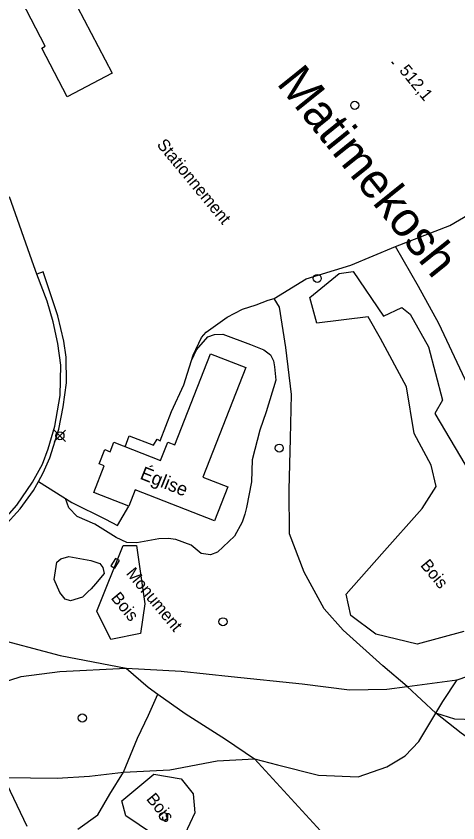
# Model space of a CAD drawing. Extents: x 347312 to 350503, y 6073086 to 6076432.
# Drawn here: x 348911.8 to 349021.2, y 6074810.2 to 6075010.1 of the extents above; entities that cross this region are included whole.
import ezdxf

# ---------------------------------------------------------------- set-up
doc = ezdxf.new("R2010")
doc.units = 0
for name, color, linetype in [('Level 2', 7, 'Continuous'), ('Level 21', 7, 'Continuous'), ('Level 22', 7, 'Continuous'), ('Level 3', 7, 'Continuous'), ('Level 31', 7, 'Continuous'), ('Level 36', 7, 'Continuous'), ('Level 39', 7, 'Continuous'), ('Level 41', 7, 'Continuous'), ('Level 44', 7, 'Continuous'), ('Level 52', 7, 'Continuous')]:
    doc.layers.add(name, color=color, linetype=linetype)

msp = doc.modelspace()

# ---------------------------------------------------------------- linework, layer by layer
at = {"layer": 'Level 2'}
for points in [[(348955.28, 6074924.96), (348956.42, 6074927.41), (348959.28, 6074930.6), (348960.9, 6074931.2), (348962.97, 6074931.26), (348969.82, 6074928.78), (348973.17, 6074927.4), (348974.79, 6074926.18), (348975.53, 6074924.66), (348975.82, 6074923.22), (348976.16, 6074919.91), (348973.69, 6074912.09), (348972.19, 6074907.54), (348970.24, 6074900.17), (348970.07, 6074894.68), (348968.87, 6074888.32), (348968.45, 6074886.74), (348967.74, 6074884.69)], [(348967.74, 6074884.69), (348965.84, 6074881.26), (348961.63, 6074877.32), (348959.93, 6074876.65), (348957.64, 6074876.94), (348955.14, 6074879.02), (348951.3, 6074880.44), (348949.42, 6074880.7), (348947.15, 6074880.61), (348941.7, 6074879.6), (348939.19, 6074879.7), (348936.53, 6074880.9), (348931.24, 6074884.23), (348926.86, 6074886.11), (348924.85, 6074888.24), (348923.98, 6074890.62)], [(348930.32, 6074868.21), (348929.56, 6074867.49), (348928.21, 6074866.12), (348925.2, 6074865.19), (348923.88, 6074865.68), (348922.61, 6074867.29), (348921.19, 6074870.52), (348921.88, 6074874.77), (348922.82, 6074875.63), (348924.81, 6074876.24), (348930.29, 6074875.22), (348932.5, 6074874.48), (348933.28, 6074873.46), (348933.57, 6074872.02), (348931.42, 6074869.44), (348930.32, 6074868.21)]]:
    msp.add_lwpolyline(points, dxfattribs=at)
at = {"layer": 'Level 21'}
for points in [[(348907.73, 6074884.19), (348911.92, 6074888.95), (348915.78, 6074894.66), (348918.3, 6074899.08), (348919.69, 6074902.85), (348921.32, 6074908.51), (348922.66, 6074916.07), (348922.8, 6074923.61), (348922.09, 6074928.99), (348920.93, 6074934.37), (348919.42, 6074939.45), (348916.92, 6074946.17), (348916.15, 6074948.26), (348910.09, 6074965.3)], [(348914.53, 6074809.33), (348908.74, 6074821.47)]]:
    msp.add_lwpolyline(points, dxfattribs=at)
at = {"layer": 'Level 22'}
for points in [[(349079.79, 6074789.3), (349077.08, 6074794.66), (349074.34, 6074801.02), (349071.14, 6074809.78), (349068.44, 6074816.99), (349063.51, 6074830.5), (349059.87, 6074839.27), (349053.41, 6074854.08), (349050.85, 6074860.76), (349049.24, 6074864.26), (349042.96, 6074878.49), (349035.56, 6074894.07), (349027.55, 6074910.37), (349016.53, 6074933.92), (349011.45, 6074943.09), (349005.77, 6074952.98)], [(348888.1, 6074866.71), (348891.11, 6074871.18), (348892.14, 6074872.12), (348895.67, 6074873.8), (348900.08, 6074876.22), (348902.89, 6074878.29), (348908.74, 6074883.53), (348912.75, 6074888.06), (348916.05, 6074892.53), (348917.29, 6074894.8), (348918.45, 6074896.92), (348920.12, 6074900.63), (348922.33, 6074907.77), (348923.41, 6074913.28), (348924.2, 6074919.22), (348924.19, 6074925.57), (348923.58, 6074929.57), (348922.12, 6074935.85), (348918.49, 6074946.72), (348916.92, 6074946.17)], [(349068.44, 6074816.99), (349062.95, 6074812.52), (349059.37, 6074811.93), (349053.13, 6074815.04), (349043.34, 6074819.89), (349031.64, 6074825.56), (349022.09, 6074832.45), (349015.81, 6074837.41), (349008.7, 6074844.01), (349002.62, 6074849.1), (348992.82, 6074857.93), (348988.08, 6074863.24), (348983.16, 6074872.37), (348979.51, 6074881.81), (348979.45, 6074892.76), (348979.78, 6074905.42), (348980.04, 6074916.34), (348978.64, 6074928), (348977, 6074937.95), (348975.71, 6074940.17)], [(348890.44, 6074859.66), (348896.09, 6074858.3), (348905.17, 6074856.33), (348922.68, 6074851.7), (348939, 6074848.51), (348952.63, 6074847.79), (348965.05, 6074846.51), (348982.63, 6074844.7), (348994.37, 6074843.16), (349003.61, 6074843.32), (349008.7, 6074844.01), (349021.04, 6074845.66), (349029.27, 6074848.49)], [(349203.69, 6074836.93), (349196.5, 6074835.52), (349191.13, 6074836.91), (349182.14, 6074842.09), (349173.07, 6074847.36), (349164.28, 6074850.13), (349155.01, 6074852.2), (349143.35, 6074853.32), (349130.32, 6074852.83), (349117.15, 6074851.78), (349106.3, 6074849.93), (349093.99, 6074847.47), (349085.97, 6074845.13), (349077.21, 6074842.77), (349071.74, 6074841.35), (349059.87, 6074839.27), (349043.29, 6074835.95), (349032.47, 6074835.51), (349020.48, 6074835.92), (349015.81, 6074837.41)], [(348899.44, 6074840.82), (348907.02, 6074844.62), (348913.03, 6074846.48), (348922.62, 6074847.7), (348939, 6074848.51)], [(348939, 6074848.51), (348944.46, 6074843.8), (348946.85, 6074842.11), (348953.64, 6074837.35), (348963.66, 6074830.99), (348970.82, 6074826.05), (348987.2, 6074808.28), (348992.77, 6074800.18), (349000.94, 6074788.62), (349002.17, 6074784.79), (349002.67, 6074778.53)], [(348908.74, 6074821.47), (348921.92, 6074821.29), (348929.97, 6074821.82), (348938.38, 6074822.81), (348949.89, 6074823.36), (348961.54, 6074825.55), (348970.82, 6074826.05), (348976.55, 6074824.63), (348986.72, 6074822.06), (348996.49, 6074821.61), (349003.63, 6074824.12), (349008.14, 6074826.86), (349011.57, 6074830.36), (349015.81, 6074837.41), (349017.53, 6074840.26), (349021.04, 6074845.66)], [(348927.01, 6074808.63), (348932.02, 6074812.24), (348935.01, 6074817.36), (348938.38, 6074822.81), (348941.81, 6074831.2), (348944.6, 6074836.91), (348946.85, 6074842.11)]]:
    msp.add_lwpolyline(points, dxfattribs=at)
at = {"layer": 'Level 3'}
msp.add_line((349004.76, 6074998.8), (349005.27, 6074998.18), dxfattribs=at)
at = {"layer": 'Level 31'}
for points in [[(348923.44, 6075019.16), (348935.55, 6074995.96), (348924.4, 6074990.14), (348918.11, 6075002.19), (348918.97, 6075002.64), (348913.13, 6075013.82), (348913.67, 6075014.11), (348912.57, 6075016.22), (348916.1, 6075018.06), (348917.22, 6075015.92), (348923.44, 6075019.16)], [(348964.19, 6074893.44), (348960.89, 6074885.03), (348941.25, 6074892.73), (348939.65, 6074888.66), (348931.02, 6074892.05), (348933.61, 6074898.64), (348932.32, 6074899.14), (348933.72, 6074902.7), (348935.08, 6074902.17), (348936, 6074904.5), (348947.57, 6074899.96), (348949.37, 6074904.55), (348951.05, 6074903.89), (348959.91, 6074926.45), (348968.69, 6074923), (348958.03, 6074895.86), (348964.19, 6074893.44)]]:
    msp.add_lwpolyline(points, dxfattribs=at)
at = {"layer": 'Level 36'}
for p, q in [((348921.21, 6074904.71), (348924.03, 6074907.53)), ((348921.21, 6074907.53), (348924.03, 6074904.71))]:
    msp.add_line(p, q, dxfattribs=at)
for centre in [(348995.68, 6074988), (348986.39, 6074945.11), (348922.62, 6074906.12), (348976.97, 6074903.06), (348963.02, 6074860.05), (348928.16, 6074836.2), (348948.31, 6074811.82)]:
    msp.add_circle(centre, 1, dxfattribs=at)
at = {"layer": 'Level 39'}
msp.add_lwpolyline([(348935.21, 6074873.91), (348936.23, 6074873.32), (348937.34, 6074875.25), (348936.4, 6074875.75), (348935.21, 6074873.91)], dxfattribs=at)
at = {"layer": 'Level 44'}
for points in [[(349022.75, 6074857.61), (349011.12, 6074854.51), (349000.87, 6074857), (348994.75, 6074861.6), (348993.55, 6074866.84), (349002.4, 6074876.9), (349012.42, 6074888.1), (349015.85, 6074893.59), (349014.65, 6074898.84), (349010.37, 6074906.68), (349008.47, 6074918.21), (349002.07, 6074930.23), (348998.97, 6074935.57), (348986.31, 6074934.06), (348984.53, 6074940.36), (348991.8, 6074946.34), (348995.31, 6074946.86), (349002.78, 6074935.73), (349007.34, 6074937.89), (349009.43, 6074936.29), (349013.94, 6074928.17), (349017.43, 6074914.92), (349015.5, 6074911.61), (349024.3, 6074896.89)], [(348931.74, 6074862.69), (348938.3, 6074878.91), (348941.6, 6074878.95), (348943.68, 6074864.52), (348942.57, 6074857.16), (348935.19, 6074855.67), (348931.74, 6074862.69)], [(348953.53, 6074807.4), (348945.55, 6074807.53), (348938.92, 6074812), (348937.99, 6074815.64), (348945.89, 6074822.3), (348952.63, 6074821.12), (348955.61, 6074817.38), (348956.04, 6074812.72), (348953.53, 6074807.4)]]:
    msp.add_lwpolyline(points, dxfattribs=at)
at = {"layer": 'Level 52'}
for points in [[(348938.82, 6074903.39), (348939.73, 6074906.12), (348945.84, 6074903.79), (348946.71, 6074905.29), (348947.45, 6074904.85), (348950.3, 6074912.14), (348953.33, 6074918.75), (348955.64, 6074926.13), (348957.66, 6074930.51), (348958.88, 6074931.77), (348964.03, 6074935.5), (348967.87, 6074937.52), (348971.26, 6074938.56), (348974.25, 6074939.71), (348975.71, 6074940.17), (348983.63, 6074945.02), (348994.74, 6074948.42), (349005.77, 6074952.98), (349019.26, 6074958.24), (349033.24, 6074966.37)], [(348917.29, 6074894.8), (348925.58, 6074889.62), (348933.9, 6074885.48), (348936.9, 6074883.88), (348939.65, 6074888.66)]]:
    msp.add_lwpolyline(points, dxfattribs=at)

# ---------------------------------------------------------------- texts
at = {"layer": 'Level 3'}
msp.add_text('512,1', height=3, rotation=309.5679, dxfattribs=at).set_placement((349006.57, 6074996.56))
at = {"layer": 'Level 31'}
msp.add_text('Église', height=3.33, rotation=338.107, dxfattribs=at).set_placement((348942.23, 6074895.54))
at = {"layer": 'Level 39'}
msp.add_text('Monument', height=3, rotation=309.568, dxfattribs=at).set_placement((348938.85, 6074871.96))
at = {"layer": 'Level 41'}
msp.add_text('Matimekosh', height=8.66, rotation=308.7944, dxfattribs=at).set_placement((348976.11, 6074993.39))
at = {"layer": 'Level 44'}
for p in [(349011.8, 6074873.99), (348935.1, 6074865.88), (348943.87, 6074816.08)]:
    msp.add_text('Bois', height=3, rotation=309.568, dxfattribs=at).set_placement(p)
at = {"layer": 'Level 52'}
msp.add_text('Stationnement', height=3, rotation=309.568, dxfattribs=at).set_placement((348946.47, 6074978.19))

doc.saveas('drawing.dxf')
